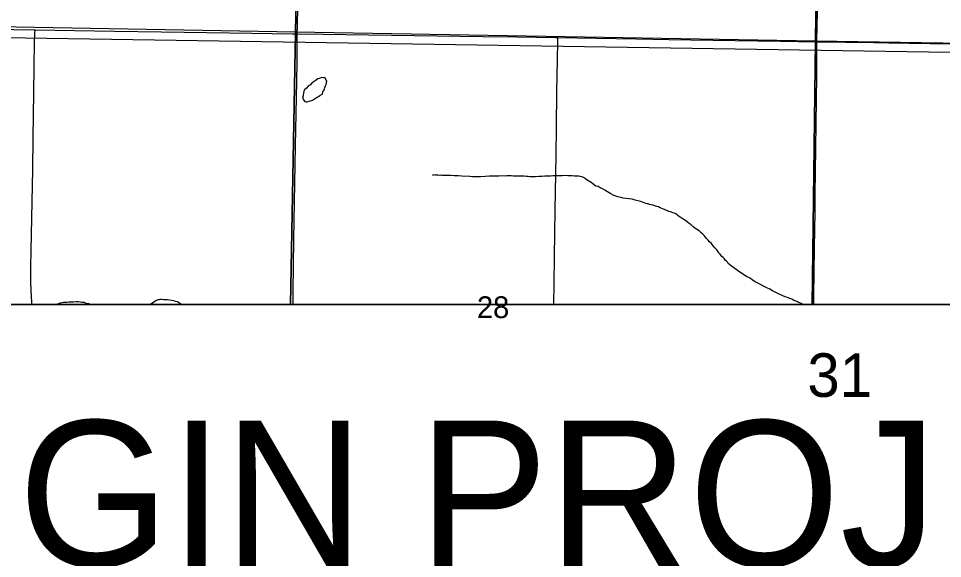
# Model space of a CAD drawing. Extents: x 2.4 to 73.1, y 4.5 to 25.6.
# Drawn here: x 31.205 to 32.094, y 19.109 to 19.628 of the extents above; entities that cross this region are included whole.
import ezdxf

# ---------------------------------------------------------------- set-up
doc = ezdxf.new("R2010")
doc.units = 0
for name, color, linetype in [('GM_X_County_Road', 7, 'Continuous'), ('GM_X_Minor_Lake', 7, 'Continuous'), ('GM_X_Minor_River', 7, 'Continuous'), ('GM_X_Section', 7, 'Continuous'), ('GM_X_Section_Text', 7, 'Continuous'), ('GM_X_State_Route', 7, 'Continuous'), ('GM_X_Township_Road', 7, 'Continuous'), ('SH_Text', 7, 'Continuous')]:
    doc.layers.add(name, color=color, linetype=linetype)

msp = doc.modelspace()

# ---------------------------------------------------------------- linework, layer by layer
at = {"layer": 'GM_X_County_Road'}
for points in [[(31.97285, 19.60541), (31.97287, 19.60671), (31.97366, 19.64866), (31.97411, 19.68285), (31.97458, 19.71237), (31.97544, 19.80096), (31.97594, 19.83514), (31.97632, 19.87866), (31.9766, 19.90819), (31.97722, 19.95325), (31.97784, 19.99365), (31.97871, 20.04804), (31.97896, 20.06824), (31.97949, 20.10087), (31.97997, 20.13506), (31.98069, 20.17079), (31.98113, 20.19565), (31.98144, 20.22518), (31.98194, 20.26092), (31.98236, 20.28267), (31.98274, 20.30908), (31.98313, 20.33239), (31.98331, 20.34947), (31.98346, 20.35969)], [(31.46892, 19.35283), (31.46911, 19.36546), (31.46978, 19.41518), (31.47137, 19.5053), (31.4725, 19.56745), (31.47275, 19.5861), (31.47303, 19.613)], [(31.96985, 19.35283), (31.96998, 19.36117), (31.97039, 19.4078), (31.97102, 19.44198), (31.9711, 19.45908), (31.97148, 19.48083), (31.97262, 19.57252), (31.97274, 19.59739), (31.97285, 19.60541)]]:
    msp.add_lwpolyline(points, dxfattribs=at)
at = {"layer": 'GM_X_Minor_Lake'}
for points in [[(31.49702, 19.55492), (31.49723, 19.55549), (31.49765, 19.55719), (31.49844, 19.5585), (31.49924, 19.56019), (31.49964, 19.56132), (31.50025, 19.56302), (31.50085, 19.56433), (31.50126, 19.56584), (31.5013, 19.56736), (31.50094, 19.56851), (31.50022, 19.57004), (31.49909, 19.57064), (31.49815, 19.57085), (31.49663, 19.57088), (31.49567, 19.57072), (31.49414, 19.57018), (31.4928, 19.56964), (31.49144, 19.56872), (31.49028, 19.5678), (31.48913, 19.56706), (31.48816, 19.56652), (31.48642, 19.56504), (31.48564, 19.5641), (31.48448, 19.56337), (31.48332, 19.56264), (31.48176, 19.56077), (31.48001, 19.55929), (31.47941, 19.55798), (31.47898, 19.55571), (31.47857, 19.55439), (31.47855, 19.55344), (31.47834, 19.5525), (31.47831, 19.55117), (31.47884, 19.54945), (31.48033, 19.54808), (31.48165, 19.54767), (31.4826, 19.54765), (31.48432, 19.54818), (31.48547, 19.54854), (31.487, 19.54907), (31.48816, 19.54961), (31.48912, 19.55016), (31.49047, 19.55108), (31.4922, 19.55199), (31.49337, 19.55291), (31.49453, 19.55384), (31.49702, 19.55492)], [(31.48564, 19.5641), (31.48448, 19.56337), (31.48332, 19.56264), (31.48176, 19.56077), (31.48001, 19.55929), (31.47941, 19.55798), (31.47898, 19.55571), (31.47857, 19.55439), (31.47855, 19.55344), (31.47834, 19.5525), (31.47831, 19.55117), (31.47884, 19.54945), (31.48033, 19.54808), (31.48165, 19.54767), (31.4826, 19.54765), (31.48432, 19.54818), (31.48547, 19.54854), (31.487, 19.54907), (31.48816, 19.54961), (31.48912, 19.55016), (31.49047, 19.55108), (31.4922, 19.55199), (31.49337, 19.55291), (31.49453, 19.55384), (31.49702, 19.55492)], [(31.49702, 19.55492), (31.49723, 19.55549), (31.49765, 19.55719), (31.49844, 19.5585), (31.49924, 19.56019), (31.49964, 19.56132), (31.50025, 19.56302), (31.50085, 19.56433), (31.50126, 19.56584), (31.5013, 19.56736), (31.50094, 19.56851), (31.50022, 19.57004), (31.49909, 19.57064), (31.49815, 19.57085), (31.49663, 19.57088), (31.49567, 19.57072), (31.49414, 19.57018), (31.4928, 19.56964), (31.49144, 19.56872), (31.49028, 19.5678), (31.48913, 19.56706), (31.48816, 19.56652), (31.48642, 19.56504), (31.48564, 19.5641)]]:
    msp.add_lwpolyline(points, dxfattribs=at)
at = {"layer": 'GM_X_Minor_River'}
for points in [[(32.22285, 19.35283), (32.22507, 19.59303), (30.44608, 19.62066)], [(31.72527, 19.47666), (31.72261, 19.47653), (31.7188, 19.47643), (31.71652, 19.47629), (31.71405, 19.47634), (31.71119, 19.47622), (31.70814, 19.47591), (31.70529, 19.47578), (31.70225, 19.47566), (31.69996, 19.47552), (31.69825, 19.47556), (31.69673, 19.47559), (31.69521, 19.47582), (31.69332, 19.47605), (31.69123, 19.47629), (31.68857, 19.47635), (31.68591, 19.47622), (31.68325, 19.47628), (31.68097, 19.47633), (31.67869, 19.47638), (31.67679, 19.47642), (31.6747, 19.47647), (31.67241, 19.47633), (31.66994, 19.47639), (31.6669, 19.47627), (31.66195, 19.47619), (31.65796, 19.47609), (31.65358, 19.47581), (31.64921, 19.47572), (31.64502, 19.47562), (31.6416, 19.4757), (31.63894, 19.47576), (31.63116, 19.47631), (31.62793, 19.47658), (31.62375, 19.47667), (31.62052, 19.47674), (31.6171, 19.47682), (31.61444, 19.47688), (31.61235, 19.47693), (31.61122, 19.47714), (31.61007, 19.47698), (31.60817, 19.47702), (31.60571, 19.47727), (31.60381, 19.4775), (31.60343, 19.47751), (31.60343, 19.47732), (31.60343, 19.47732), (31.60302, 19.47638)], [(31.89526, 19.38643), (31.89301, 19.38819), (31.89077, 19.38976), (31.88909, 19.39112), (31.8876, 19.3923), (31.88667, 19.39346), (31.88574, 19.39443), (31.88463, 19.39559), (31.88371, 19.39694), (31.88259, 19.39791), (31.88148, 19.39908), (31.88055, 19.40024), (31.87963, 19.4014), (31.87852, 19.40256), (31.87741, 19.40411), (31.87612, 19.40566), (31.87463, 19.4074), (31.87297, 19.40934), (31.8715, 19.41165), (31.86944, 19.41321), (31.86815, 19.41476), (31.86666, 19.41631), (31.86537, 19.41786), (31.86426, 19.41922), (31.86296, 19.42039), (31.86146, 19.42175), (31.86017, 19.42311), (31.85867, 19.42428), (31.85698, 19.42527), (31.85548, 19.42625), (31.85343, 19.42782), (31.85175, 19.42937), (31.84988, 19.43075), (31.8482, 19.43211), (31.84633, 19.43348), (31.84465, 19.43447), (31.84315, 19.43546), (31.83941, 19.4382), (31.83829, 19.43917), (31.83717, 19.43996), (31.83566, 19.44056), (31.83415, 19.44098), (31.83283, 19.44157), (31.8317, 19.44179), (31.83038, 19.44239), (31.82925, 19.44279), (31.82831, 19.4432), (31.82736, 19.4436), (31.82624, 19.44419), (31.82511, 19.4446), (31.82379, 19.4452), (31.82209, 19.44581), (31.82059, 19.4466), (31.81889, 19.44721), (31.817, 19.44782), (31.81512, 19.44843), (31.81341, 19.44866), (31.8119, 19.44907), (31.81039, 19.44949), (31.80944, 19.4497), (31.80812, 19.44992), (31.8068, 19.45052), (31.8051, 19.45113), (31.80303, 19.45174), (31.80076, 19.45236), (31.79793, 19.45319), (31.79509, 19.45401), (31.79206, 19.45446), (31.78922, 19.45471), (31.78638, 19.45516), (31.78448, 19.45558), (31.78297, 19.45599), (31.78127, 19.45641), (31.77938, 19.45702), (31.77693, 19.45784), (31.77449, 19.45922), (31.7715, 19.46119), (31.76887, 19.46277), (31.76642, 19.46396), (31.76417, 19.46496), (31.76229, 19.46614), (31.76022, 19.46676), (31.75722, 19.46891), (31.75573, 19.47009), (31.75404, 19.47108), (31.75273, 19.47186), (31.75142, 19.47284), (31.7503, 19.47363), (31.74917, 19.47441), (31.74824, 19.475), (31.74654, 19.47561), (31.74521, 19.47583), (31.7437, 19.47606), (31.7418, 19.4761), (31.73971, 19.47634), (31.73743, 19.47639), (31.73515, 19.47644), (31.73307, 19.47668), (31.73079, 19.47673), (31.72793, 19.4766), (31.72527, 19.47666)], [(31.96037, 19.35283), (31.95913, 19.35327), (31.95763, 19.35388), (31.95631, 19.35448), (31.95461, 19.35508), (31.95349, 19.35568), (31.95066, 19.35688), (31.94878, 19.35788), (31.94671, 19.35868), (31.94464, 19.35949), (31.94237, 19.3603), (31.94012, 19.3613), (31.93804, 19.36211), (31.93635, 19.36271), (31.93466, 19.3637), (31.92996, 19.36608), (31.92752, 19.36747), (31.92471, 19.36905), (31.92151, 19.37045), (31.91869, 19.37204), (31.91587, 19.37343), (31.91343, 19.37481), (31.91099, 19.3762), (31.90856, 19.37815), (31.90518, 19.37975), (31.90255, 19.38132), (31.90012, 19.38309), (31.89769, 19.38466), (31.89526, 19.38643)], [(31.33468, 19.35519), (31.33603, 19.35611), (31.33699, 19.35666), (31.33795, 19.35702), (31.3391, 19.35756), (31.34006, 19.35773), (31.34101, 19.3579), (31.34234, 19.35787), (31.34424, 19.35782), (31.34595, 19.35778), (31.34804, 19.35774), (31.35013, 19.3575), (31.35221, 19.35707), (31.35391, 19.35665), (31.35561, 19.35605), (31.35731, 19.35563), (31.35863, 19.35503), (31.35994, 19.35424), (31.36125, 19.35326), (31.3616, 19.35283)], [(31.24119, 19.35283), (31.2434, 19.35383), (31.24512, 19.35455), (31.24684, 19.35489), (31.24799, 19.35506), (31.24951, 19.35521), (31.25122, 19.35517), (31.25294, 19.35532), (31.25503, 19.35547), (31.25769, 19.3556), (31.26017, 19.35573), (31.26245, 19.35568), (31.26415, 19.35545), (31.26624, 19.35521), (31.26776, 19.35499), (31.26908, 19.35458), (31.2704, 19.35417), (31.2721, 19.35375), (31.27399, 19.35314), (31.27485, 19.35283)], [(31.33143, 19.35283), (31.33197, 19.35335), (31.33294, 19.35409), (31.33468, 19.35519)]]:
    msp.add_lwpolyline(points, dxfattribs=at)
at = {"layer": 'GM_X_Section'}
for points in [[(31.4812, 20.11358), (31.47128, 19.61446), (30.9693, 19.62349), (30.98121, 20.11878)], [(31.4812, 20.11358), (31.97801, 20.11054), (31.97137, 19.60585), (31.47128, 19.61446)], [(31.97801, 20.11054), (32.48953, 20.10156), (32.48193, 19.59785), (31.97137, 19.60585)], [(31.46656, 19.35283), (31.47128, 19.61446), (30.9693, 19.62349), (30.9642, 19.35283)], [(31.96815, 19.35283), (31.97137, 19.60585), (31.47128, 19.61446), (31.46656, 19.35283)], [(32.37206, 19.09708), (32.47209, 19.0957), (32.48193, 19.59785), (31.97137, 19.60585), (31.96815, 19.35283), (32.37206, 19.35283)]]:
    msp.add_lwpolyline(points, close=True, dxfattribs=at)
at = {"layer": 'GM_X_State_Route'}
msp.add_lwpolyline([(31.18073, 19.61748), (31.21959, 19.61694), (31.22085, 19.61692), (31.29731, 19.61563), (31.34238, 19.61499), (31.42943, 19.61369), (31.46828, 19.6131), (31.47303, 19.613), (31.49782, 19.61258), (31.54134, 19.61202), (31.6517, 19.61036), (31.68435, 19.60997), (31.72165, 19.60939), (31.72359, 19.60936), (31.7605, 19.60875), (31.79936, 19.60808), (31.83045, 19.60755), (31.89417, 19.60649), (31.9377, 19.60586), (31.97189, 19.60544), (31.97285, 19.60541), (32.02785, 19.60453), (32.04183, 19.6043), (32.12111, 19.60322)], dxfattribs=at)
at = {"layer": 'GM_X_Township_Road'}
for points in [[(31.47303, 19.613), (31.47311, 19.62027), (31.47425, 19.67776), (31.47447, 19.69485), (31.47576, 19.74611), (31.47608, 19.76942), (31.47646, 19.79895), (31.47718, 19.84089), (31.47809, 19.88751), (31.47854, 19.91703), (31.4803, 20.01025), (31.48079, 20.03822), (31.48117, 20.05531), (31.48168, 20.08638), (31.48185, 20.10036), (31.48212, 20.11269)], [(31.21773, 19.35283), (31.2177, 19.35512), (31.21711, 19.366), (31.21675, 19.37533), (31.21677, 19.38933), (31.21704, 19.40489), (31.21849, 19.48268), (31.21887, 19.5138), (31.21924, 19.53402), (31.21997, 19.5807), (31.22039, 19.60559), (31.22071, 19.61336), (31.22085, 19.61692)], [(31.71969, 19.35283), (31.7197, 19.3537), (31.72004, 19.37235), (31.72041, 19.39878), (31.72107, 19.44385), (31.72163, 19.47805), (31.72203, 19.4967), (31.72234, 19.52313), (31.72278, 19.55732), (31.72314, 19.58841), (31.72349, 19.60551), (31.72353, 19.60706), (31.72359, 19.60936)]]:
    msp.add_lwpolyline(points, dxfattribs=at)
at = {"layer": 'SH_Text'}
msp.add_lwpolyline([(30.86803, 18.77027), (32.37206, 18.77027), (32.37206, 19.35283), (30.86803, 19.35283)], close=True, dxfattribs=at)

# ---------------------------------------------------------------- texts
at = {"layer": 'GM_X_Section_Text'}
for s, height, p in [('28', 0.020928, (31.64577, 19.33981)), ('31', 0.041856, (31.96361, 19.2641))]:
    msp.add_text(s, height=height, rotation=0.00001, dxfattribs=at).set_placement(p)
at = {"layer": 'SH_Text'}
msp.add_text('BEGIN PROJECT', height=0.1399997, rotation=360, dxfattribs=at).set_placement((30.95487, 19.10137))

doc.saveas('drawing.dxf')
